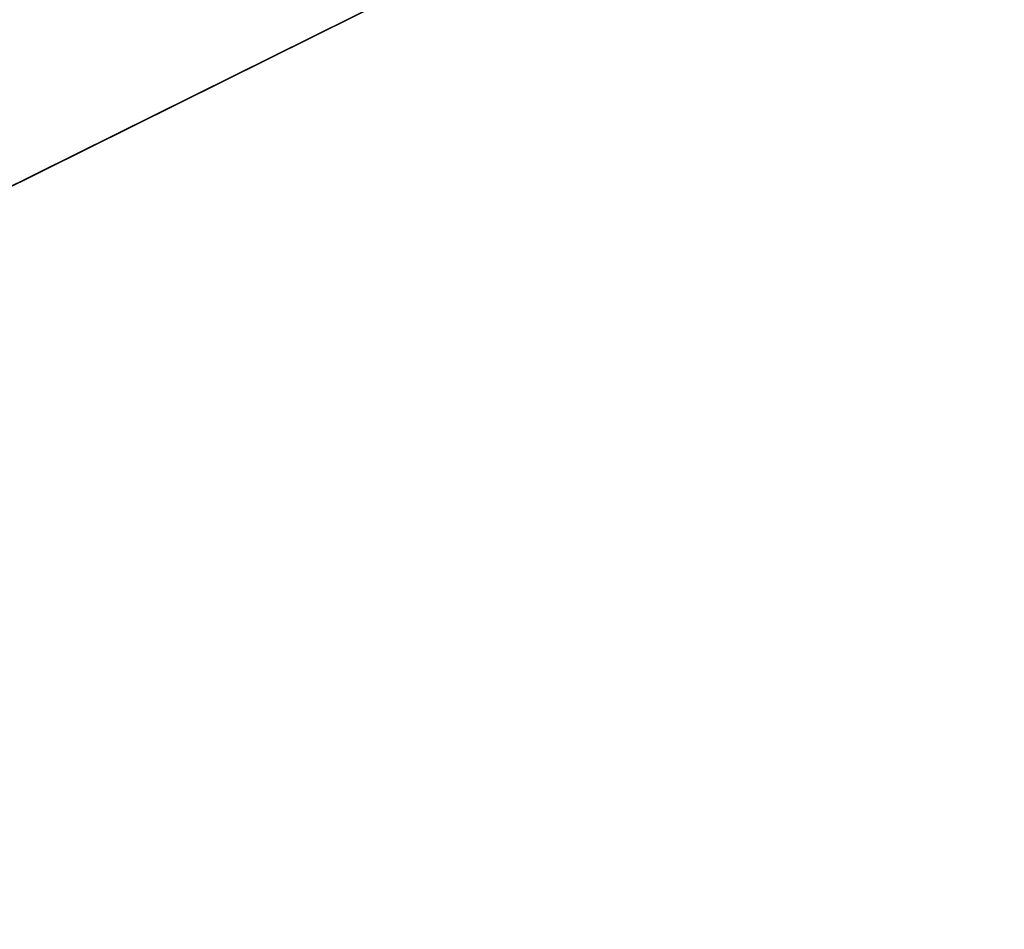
# Model space of a CAD drawing. Extents: x 3 to 633, y 2 to 332.
# Tile 462 of 571: x 455 to 544, y 167 to 249. Entities that reach past the tile are written whole.
import ezdxf

# ---------------------------------------------------------------- set-up
doc = ezdxf.new("R2010")
doc.units = 0
doc.header["$LTSCALE"] = 2.54
doc.layers.get('0').update_dxf_attribs({"color": 13, "linetype": 'CONTINUOUS'})

# ---------------------------------------------------------------- blocks, each defined once
blk = doc.blocks.new('P__KA_WN_KOWA_CAVELLA_60X3')
at = {"color": 0}
for p, q in [((20.15, 18.65, 1.014), (616.15, 314.65, 1.014)), ((20.15, 18.65, 1.014), (616.15, 314.65, 1.014)), ((20.15, 18.65, 0.014), (616.15, 314.65, 0.014)), ((20.15, 18.65, 0.014), (616.15, 314.65, 0.014))]:
    blk.add_line(p, q, dxfattribs=at)
mesh = blk.add_polyface(dxfattribs=at)
corners = [(616.15, 314.65, 1.014), (20.15, 314.65, 1.014), (20.15, 18.65, 1.014)]
mesh.append_faces([[corners[k] for k in face] for face in [(0, 1, 2)]], dxfattribs={"color": 0})
mesh = blk.add_polyface(dxfattribs=at)
corners = [(616.15, 314.65, 1.014), (20.15, 18.65, 1.014), (616.15, 18.65, 1.014)]
mesh.append_faces([[corners[k] for k in face] for face in [(0, 1, 2)]], dxfattribs={"color": 0})
mesh = blk.add_polyface(dxfattribs=at)
corners = [(616.15, 18.65, 0.014), (20.15, 18.65, 0.014), (616.15, 314.65, 0.014)]
mesh.append_faces([[corners[k] for k in face] for face in [(0, 1, 2)]], dxfattribs={"color": 0})
mesh = blk.add_polyface(dxfattribs=at)
corners = [(616.15, 314.65, 0.014), (20.15, 18.65, 0.014), (20.15, 314.65, 0.014)]
mesh.append_faces([[corners[k] for k in face] for face in [(0, 1, 2)]], dxfattribs={"color": 0})

msp = doc.modelspace()

# ---------------------------------------------------------------- block references
at = {"color": 0}
msp.add_blockref('P__KA_WN_KOWA_CAVELLA_60X3', (0, 0), dxfattribs=at)

doc.saveas('drawing.dxf')
